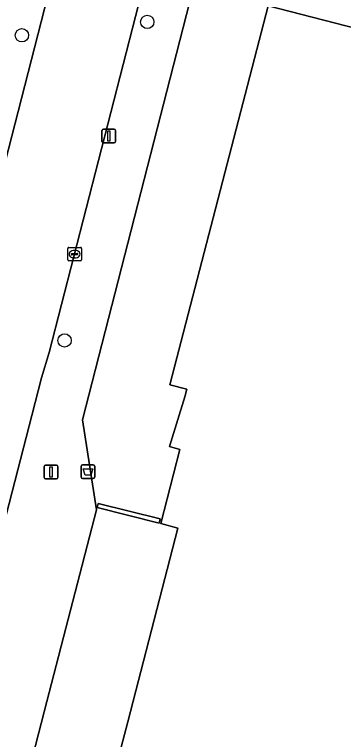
# Model space of a CAD drawing. Extents: x 163683 to 164494, y 382709 to 383872.
# Drawn here: x 164016.8 to 164040.9, y 383314.7 to 383368 of the extents above; entities that cross this region are included whole.
import ezdxf

# ---------------------------------------------------------------- set-up
doc = ezdxf.new("R2010")
doc.units = 0
for name, color, linetype in [('IMGEO_Afvalbak', 7, 'Continuous'), ('IMGEO_Boom', 7, 'Continuous'), ('IMGEO_Erf', 7, 'Continuous'), ('IMGEO_Kolk', 7, 'Continuous'), ('IMGEO_Lichtmast', 7, 'Continuous'), ('IMGEO_Muur', 7, 'Continuous'), ('IMGEO_Pand', 7, 'Continuous'), ('IMGEO_Rijbaan_lokaal_open', 7, 'Continuous'), ('IMGEO_Voetpad_open', 7, 'Continuous')]:
    doc.layers.add(name, color=color, linetype=linetype)

msp = doc.modelspace()

# ---------------------------------------------------------------- linework, layer by layer
at = {"layer": 'IMGEO_Afvalbak'}
for p, q in [((164021.676, 383333.998), (164021.676, 383334.798)), ((164021.676, 383334.798), (164021.676, 383333.998)), ((164021.776, 383334.898), (164022.566, 383334.898)), ((164022.566, 383334.898), (164021.776, 383334.898)), ((164022.666, 383334.798), (164022.666, 383333.998)), ((164022.666, 383333.998), (164022.666, 383334.798)), ((164022.566, 383333.898), (164021.776, 383333.898)), ((164021.776, 383333.898), (164022.566, 383333.898))]:
    msp.add_line(p, q, dxfattribs=at)
msp.add_lwpolyline([(164021.819, 383334.612), (164022.523, 383334.612), (164022.374, 383334.142), (164021.968, 383334.142), (164021.819, 383334.612)], dxfattribs=at)
for centre, start, end in [((164021.776, 383334.798), 90, 180), ((164021.776, 383334.798), 90, 180), ((164022.566, 383334.798), 0, 90), ((164022.566, 383334.798), 360, 90), ((164021.776, 383333.998), 180, 270), ((164021.776, 383333.998), 180, 270), ((164022.566, 383333.998), 270, 0), ((164022.566, 383333.998), 270, 0)]:
    msp.add_arc(centre, 0.1, start, end, dxfattribs=at)
at = {"layer": 'IMGEO_Boom'}
for centre in [(164026.528, 383367.429), (164017.329, 383366.448), (164020.46, 383344.036)]:
    msp.add_circle(centre, 0.489, dxfattribs=at)
at = {"layer": 'IMGEO_Erf'}
msp.add_lwpolyline([(164030.809, 383373.531), (164021.775, 383338.21), (164022.793, 383331.597), (164019.16, 383317.505), (164018.13, 383313.51), (164022.829, 383312.424), (164022.855, 383312.523), (164024.106, 383312.203), (164025.095, 383316.026), (164028.774, 383330.255), (164027.508, 383330.586), (164028.923, 383336.029), (164028.155, 383336.236), (164029.28, 383339.888), (164029.425, 383340.444), (164028.181, 383340.768), (164035.392, 383368.622), (164042.696, 383366.716)], dxfattribs=at)
msp.add_lwpolyline([(164027.47, 383330.922), (164027.393, 383330.619), (164022.855, 383331.764), (164022.931, 383332.067)], close=True, dxfattribs=at)
at = {"layer": 'IMGEO_Kolk'}
for p, q in [((164020.69, 383349.946), (164020.69, 383350.798)), ((164020.765, 383350.872), (164021.617, 383350.872)), ((164021.691, 383350.798), (164021.691, 383349.946)), ((164020.949, 383350.366), (164020.949, 383350.378)), ((164021.387, 383350.329), (164020.989, 383350.329)), ((164020.992, 383350.415), (164021.39, 383350.415)), ((164021.178, 383350.652), (164021.203, 383350.652)), ((164021.433, 383350.378), (164021.433, 383350.366)), ((164021.617, 383349.872), (164020.765, 383349.872)), ((164021.201, 383350.092), (164021.176, 383350.092))]:
    msp.add_line(p, q, dxfattribs=at)
for points in [[(164020.69, 383349.946), (164020.69, 383350.798)], [(164020.765, 383350.872), (164021.617, 383350.872)], [(164021.691, 383350.798), (164021.691, 383349.946)], [(164021.617, 383349.872), (164020.765, 383349.872)]]:
    msp.add_lwpolyline(points, dxfattribs=at)
for centre, radius, start, end in [((164020.767, 383350.796), 0.0765, 91.552, 178.448), ((164020.767, 383350.796), 0.0765, 91.552, 178.448), ((164021.615, 383350.796), 0.0765, 1.552, 88.448), ((164021.615, 383350.796), 0.0765, 1.552, 88.448), ((164020.989, 383350.375), 0.0403, 85.8775, 175.7526), ((164020.986, 383350.365), 0.0366, 178.938, 274.7102), ((164021.39, 383350.372), 0.043, 264.8664, 352.4533), ((164021.394, 383350.377), 0.0386, 1.7309, 96.639), ((164020.767, 383349.948), 0.0765, 181.552, 268.448), ((164020.767, 383349.948), 0.0765, 181.552, 268.448), ((164021.615, 383349.948), 0.0765, 271.552, 358.448), ((164021.615, 383349.948), 0.0765, 271.552, 358.448)]:
    msp.add_arc(centre, radius, start, end, dxfattribs=at)
for centre, major_axis, ratio, start_param, end_param in [((164021.177, 383350.372), (-0.387, 0.002), 0.722429, 4.712389, 7.853982), ((164021.202, 383350.372), (-0.39, 0.002), 0.717154, 1.570796, 4.712389)]:
    msp.add_ellipse(centre, major_axis=major_axis, ratio=ratio, start_param=start_param, end_param=end_param, dxfattribs=at)
at = {"layer": 'IMGEO_Lichtmast'}
for p, q in [((164023.202, 383358.649), (164023.202, 383359.449)), ((164023.202, 383359.449), (164023.202, 383358.649)), ((164023.302, 383359.549), (164024.092, 383359.549)), ((164024.092, 383359.549), (164023.302, 383359.549)), ((164024.192, 383359.449), (164024.192, 383358.649)), ((164024.192, 383358.649), (164024.192, 383359.449)), ((164024.092, 383358.549), (164023.302, 383358.549)), ((164023.302, 383358.549), (164024.092, 383358.549)), ((164018.965, 383333.974), (164018.965, 383334.774)), ((164018.965, 383334.774), (164018.965, 383333.974)), ((164019.065, 383334.874), (164019.855, 383334.874)), ((164019.855, 383334.874), (164019.065, 383334.874)), ((164019.955, 383334.774), (164019.955, 383333.974)), ((164019.955, 383333.974), (164019.955, 383334.774)), ((164019.855, 383333.874), (164019.065, 383333.874)), ((164019.065, 383333.874), (164019.855, 383333.874))]:
    msp.add_line(p, q, dxfattribs=at)
for points in [[(164023.622, 383359.424), (164023.772, 383359.424), (164023.772, 383358.674), (164023.622, 383358.674), (164023.622, 383359.424)], [(164019.385, 383334.749), (164019.535, 383334.749), (164019.535, 383333.999), (164019.385, 383333.999), (164019.385, 383334.749)]]:
    msp.add_lwpolyline(points, dxfattribs=at)
for centre, start, end in [((164023.302, 383359.449), 90, 180), ((164023.302, 383359.449), 90, 180), ((164024.092, 383359.449), 0, 90), ((164024.092, 383359.449), 360, 90), ((164023.302, 383358.649), 180, 270), ((164023.302, 383358.649), 180, 270), ((164024.092, 383358.649), 270, 0), ((164024.092, 383358.649), 270, 0), ((164019.065, 383334.774), 90, 180), ((164019.065, 383334.774), 90, 180), ((164019.855, 383334.774), 0, 90), ((164019.855, 383334.774), 360, 90), ((164019.065, 383333.974), 180, 270), ((164019.065, 383333.974), 180, 270), ((164019.855, 383333.974), 270, 0), ((164019.855, 383333.974), 270, 0)]:
    msp.add_arc(centre, 0.1, start, end, dxfattribs=at)
at = {"layer": 'IMGEO_Muur'}
msp.add_lwpolyline([(164027.47, 383330.922), (164022.931, 383332.067), (164022.855, 383331.764), (164027.393, 383330.619)], close=True, dxfattribs=at)
at = {"layer": 'IMGEO_Pand'}
msp.add_lwpolyline([(164042.696, 383366.716), (164035.392, 383368.622), (164028.181, 383340.768), (164029.425, 383340.444), (164029.28, 383339.888), (164028.155, 383336.236), (164028.923, 383336.029), (164027.508, 383330.586), (164028.774, 383330.255), (164025.095, 383316.026), (164024.106, 383312.203)], dxfattribs=at)
at = {"layer": 'IMGEO_Rijbaan_lokaal_open'}
for points in [[(164030.569, 383377.057), (164021.504, 383378.036), (164020.641, 383374.902), (164012.259, 383342.236), (164012.332, 383342.199), (164007.809, 383324.466), (164007.729, 383324.49), (164007.155, 383322.365)], [(164001.703, 383294.973), (164001.645, 383294.752), (164006.51, 383293.494), (164006.511, 383293.499), (164014.504, 383324.388), (164014.908, 383326.311), (164016.193, 383331.294), (164018.055, 383338.513), (164018.773, 383341.299), (164019.324, 383343.146), (164026.556, 383371.379)]]:
    msp.add_lwpolyline(points, dxfattribs=at)
at = {"layer": 'IMGEO_Voetpad_open'}
for points in [[(164012.332, 383342.199), (164012.259, 383342.236), (164020.641, 383374.902), (164021.504, 383378.036), (164018.273, 383380.708), (164008.149, 383341.36), (163971.121, 383347.881), (163959.506, 383350.535), (163957.536, 383342.058), (163958.691, 383341.807), (163957.118, 383335.345), (163956.365, 383332.095), (163967.198, 383329.551)], [(164021.775, 383338.21), (164030.809, 383373.531), (164033.886, 383375.516), (164030.569, 383377.057)], [(164026.556, 383371.379), (164019.324, 383343.146), (164018.773, 383341.299), (164018.055, 383338.513), (164016.193, 383331.294), (164014.908, 383326.311), (164014.504, 383324.388)], [(164065.974, 383269.594), (164066.402, 383269.822), (164065.393, 383272.51), (164063.626, 383272.96), (164061.339, 383273.563), (164058.5, 383274.241), (164039.587, 383279.162), (164039.617, 383279.299), (164022.422, 383283.756), (164022.368, 383283.603), (164010.9, 383286.544), (164014.134, 383299.11), (164014.402, 383299.044), (164017.232, 383310.024), (164018.13, 383313.51), (164019.16, 383317.505), (164022.793, 383331.597), (164021.775, 383338.21)]]:
    msp.add_lwpolyline(points, dxfattribs=at)

doc.saveas('drawing.dxf')
